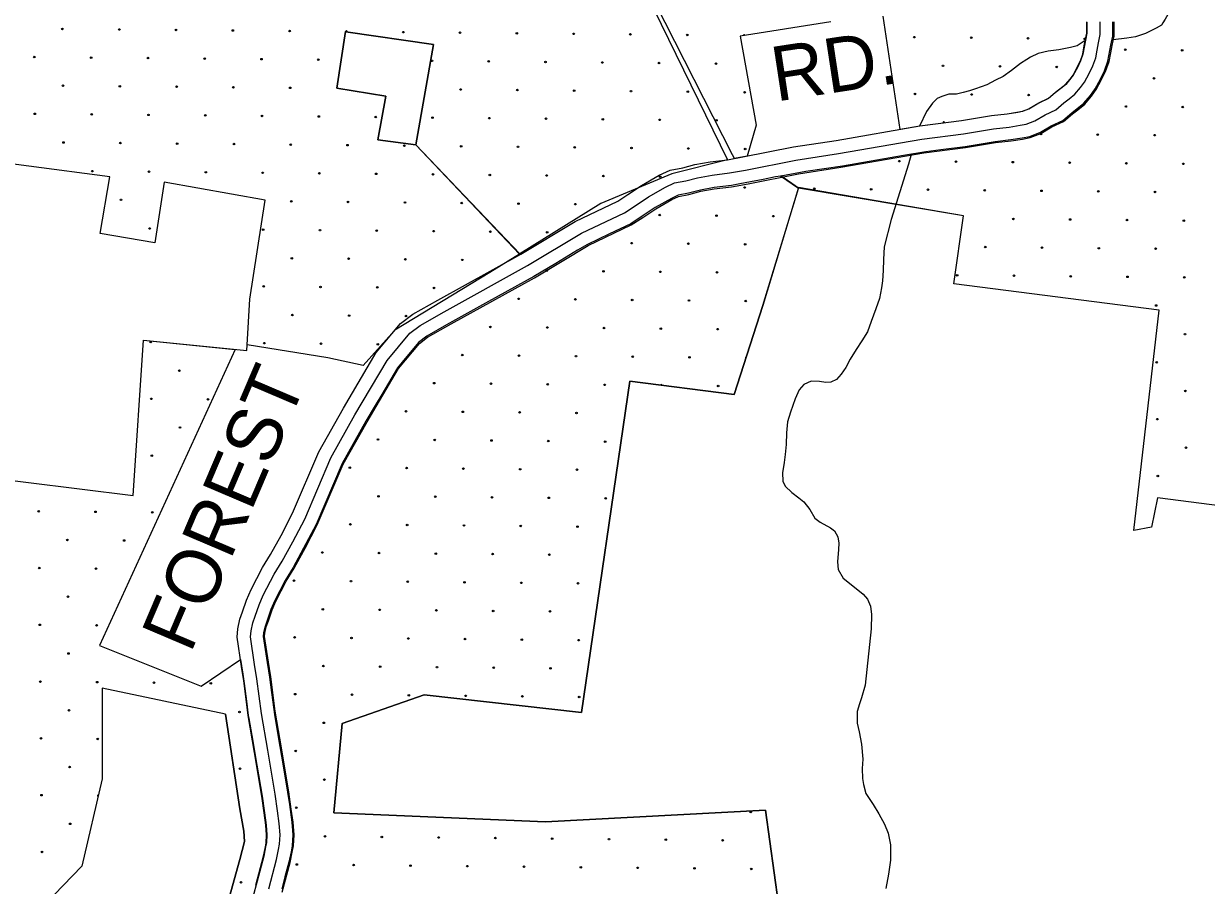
# Model space of a CAD drawing. Extents: x 1788175 to 1969470, y 584502 to 738744.
# Drawn here: x 1879633 to 1887640, y 618166 to 624002 of the extents above; entities that cross this region are included whole.
import ezdxf

# ---------------------------------------------------------------- set-up
doc = ezdxf.new("R2010")
doc.units = 0
for name, color, linetype in [('DESIGN - EROSION CONTROL - Devices', 7, 'Continuous'), ('DESIGN - ROW - Right-of-Way and Easement Labels', 7, 'Continuous'), ('DESIGN - SCRATCH - User 1', 7, 'Continuous'), ('DESIGN - TRANSPORTATION - Text', 7, 'Continuous'), ('SURVEY - DRAINAGE - Bridges', 7, 'Continuous'), ('SURVEY - TRANSPORTATION - Roads Text', 7, 'Continuous')]:
    doc.layers.add(name, color=color, linetype=linetype)

msp = doc.modelspace()

# ---------------------------------------------------------------- linework, layer by layer
at = {"layer": 'DESIGN - EROSION CONTROL - Devices'}
for centre in [(1879895.2, 623966.6), (1880279.8, 623962.8), (1880664.4, 623959.1), (1881048.9, 623955.4), (1881433.5, 623951.6), (1882202.6, 623944.2), (1882587.1, 623940.4), (1882971.7, 623936.7), (1883356.2, 623933), (1883740.8, 623929.2), (1884125.3, 623925.5), (1885663.5, 623910.6), (1886048.1, 623906.8), (1886432.7, 623903.1), (1886817.2, 623899.4), (1879704.8, 623776.2), (1880089.4, 623772.4), (1880473.9, 623768.7), (1887091.4, 623825.3), (1887476, 623821.6), (1880858.5, 623765), (1881243.1, 623761.2), (1881627.6, 623757.5), (1882396.7, 623750), (1882781.3, 623746.3), (1883165.8, 623742.6), (1883550.4, 623738.8), (1883934.9, 623735.1), (1884319.5, 623731.4), (1885857.7, 623716.4), (1886242.2, 623712.7), (1886626.8, 623709), (1887285.6, 623631.2), (1879899, 623582), (1880283.5, 623578.3), (1880668.1, 623574.6), (1881052.6, 623570.8), (1881437.2, 623567.1), (1882590.9, 623555.9), (1882975.4, 623552.2), (1883360, 623548.4), (1883744.5, 623544.7), (1884129.1, 623541), (1884513.6, 623537.2), (1885667.3, 623526), (1886051.8, 623522.3), (1886436.4, 623518.6), (1879708.6, 623391.6), (1880093.1, 623387.9), (1880477.7, 623384.2), (1880862.2, 623380.4), (1881246.8, 623376.7), (1881631.3, 623373), (1882015.9, 623369.2), (1887095.2, 623440.8), (1887479.7, 623437), (1882400.4, 623365.5), (1882785, 623361.8), (1883169.6, 623358), (1883554.1, 623354.3), (1883938.7, 623350.6), (1884323.2, 623346.8), (1886520.2, 623254.1), (1886904.8, 623250.3), (1887289.3, 623246.6), (1879902.7, 623197.5), (1880287.3, 623193.7), (1880671.8, 623190), (1881056.4, 623186.3), (1881440.9, 623182.5), (1881825.5, 623178.8), (1882210, 623175.1), (1882594.6, 623171.3), (1882979.1, 623167.6), (1883363.7, 623163.9), (1883748.2, 623160.1), (1884132.8, 623156.4), (1884517.4, 623152.7), (1885560.7, 623071.1), (1885945.2, 623067.4), (1886329.8, 623063.7), (1886714.3, 623059.9), (1887098.9, 623056.2), (1887483.5, 623052.5), (1880096.9, 623003.3), (1880481.4, 622999.6), (1880866, 622995.9), (1881250.5, 622992.1), (1881635.1, 622988.4), (1882019.6, 622984.7), (1882404.2, 622980.9), (1882788.7, 622977.2), (1883173.3, 622973.5), (1883557.8, 622969.7), (1883942.4, 622966), (1884514, 622892.4), (1880291, 622809.2), (1884985.7, 622884.5), (1885370.3, 622880.7), (1885754.8, 622877), (1886139.4, 622873.3), (1886523.9, 622869.5), (1886908.5, 622865.8), (1887293, 622862.1), (1881444.7, 622798), (1881829.2, 622794.3), (1882213.8, 622790.5), (1882598.3, 622786.8), (1882982.9, 622783.1), (1883367.4, 622779.3), (1883939, 622705.7), (1884323.6, 622702), (1884708.1, 622698.2), (1886333.5, 622679.1), (1886718.1, 622675.4), (1887102.6, 622671.6), (1887487.2, 622667.9), (1880485.1, 622615), (1881254.3, 622607.6), (1881638.8, 622603.8), (1882023.4, 622600.1), (1882407.9, 622596.4), (1882792.5, 622592.6), (1883177, 622588.9), (1883748.6, 622515.3), (1884133.2, 622511.5), (1884517.7, 622507.8), (1886143.1, 622488.7), (1886527.7, 622485), (1881448.4, 622413.4), (1881832.9, 622409.7), (1882217.5, 622406), (1886912.2, 622481.2), (1887296.8, 622477.5), (1882602.1, 622402.2), (1883173.7, 622328.6), (1883558.2, 622324.9), (1883942.8, 622321.1), (1884327.3, 622317.4), (1885952.7, 622298.3), (1886337.3, 622294.6), (1886721.8, 622290.8), (1887106.4, 622287.1), (1887490.9, 622283.4), (1881258, 622223), (1881642.5, 622219.3), (1882027.1, 622215.6), (1882411.6, 622211.8), (1882983.3, 622138.2), (1883367.8, 622134.5), (1883752.4, 622130.7), (1884136.9, 622127), (1884521.5, 622123.3), (1887300.5, 622093), (1881452.1, 622028.9), (1881836.7, 622025.2), (1882221.2, 622021.4), (1882792.8, 621947.8), (1883177.4, 621944), (1883561.9, 621940.3), (1883946.5, 621936.6), (1884331.1, 621932.8), (1880492.6, 621845.9), (1887494.7, 621898.8), (1881261.7, 621838.5), (1881646.3, 621834.7), (1882030.8, 621831), (1882602.4, 621757.4), (1882987, 621753.6), (1883371.5, 621749.9), (1883756.1, 621746.2), (1884140.6, 621742.4), (1887304.2, 621708.4), (1880686.8, 621651.8), (1882412, 621567), (1882796.6, 621563.2), (1883181.1, 621559.5), (1883565.7, 621555.8), (1884334.8, 621548.3), (1880496.3, 621461.4), (1880880.9, 621457.7), (1887498.4, 621514.3), (1882221.6, 621376.6), (1882606.2, 621372.8), (1882990.7, 621369.1), (1883375.3, 621365.4), (1887308, 621323.8), (1880690.5, 621267.2), (1882031.2, 621186.1), (1882415.8, 621182.4), (1882800.3, 621178.7), (1883184.9, 621174.9), (1883569.4, 621171.2), (1887502.1, 621129.7), (1880500.1, 621076.8), (1881840.8, 620995.7), (1882225.3, 620992), (1882609.9, 620988.3), (1882994.5, 620984.5), (1883379, 620980.8), (1887311.7, 620939.3), (1882034.9, 620801.6), (1882419.5, 620797.9), (1882804, 620794.1), (1883188.6, 620790.4), (1883573.2, 620786.7), (1879734.7, 620699.8), (1880119.3, 620696), (1880503.8, 620692.3), (1881844.5, 620611.2), (1882229.1, 620607.4), (1882613.6, 620603.7), (1882998.2, 620600), (1883382.7, 620596.2), (1879928.9, 620505.6), (1880313.4, 620501.9), (1881654.1, 620420.8), (1882038.7, 620417), (1882423.2, 620413.3), (1882807.8, 620409.6), (1883192.3, 620405.8), (1879738.4, 620315.2), (1880123, 620311.5), (1881463.7, 620230.4), (1881848.3, 620226.6), (1882232.8, 620222.9), (1882617.4, 620219.2), (1883001.9, 620215.4), (1883386.5, 620211.7), (1879932.6, 620121.1), (1881657.9, 620036.2), (1882042.4, 620032.5), (1882427, 620028.8), (1882811.5, 620025), (1883196.1, 620021.3), (1879742.2, 619930.6), (1880126.7, 619926.9), (1881467.4, 619845.8), (1881852, 619842.1), (1882236.5, 619838.3), (1882621.1, 619834.6), (1883005.7, 619830.9), (1883390.2, 619827.1), (1879936.3, 619736.5), (1881661.6, 619651.7), (1882046.1, 619647.9), (1882430.7, 619644.2), (1882815.2, 619640.5), (1883199.8, 619636.7), (1879745.9, 619546.1), (1880130.5, 619542.4), (1880515, 619538.6), (1880899.6, 619534.9), (1881471.2, 619461.3), (1881855.7, 619457.5), (1882240.3, 619453.8), (1882624.8, 619450.1), (1883009.4, 619446.3), (1883393.9, 619442.6), (1879940.1, 619351.9), (1881093.7, 619340.7), (1881665.3, 619267.1), (1879749.6, 619161.5), (1880134.2, 619157.8), (1881474.9, 619076.7), (1879943.8, 618967.4), (1881097.4, 618956.2), (1881669.1, 618882.6), (1879753.4, 618777), (1881478.6, 618692.2), (1884555.1, 618662.3), (1879947.5, 618582.8), (1881672.8, 618498), (1882057.3, 618494.3), (1882441.9, 618490.5), (1882826.4, 618486.8), (1883211, 618483.1), (1883595.6, 618479.3), (1883980.1, 618475.6), (1884364.7, 618471.9), (1879757.1, 618392.4), (1881482.4, 618307.6), (1881866.9, 618303.9), (1882251.5, 618300.1), (1882636, 618296.4), (1883020.6, 618292.7), (1883405.1, 618288.9), (1883789.7, 618285.2), (1884174.2, 618281.5), (1884558.8, 618277.7), (1881104.9, 618187.1)]:
    msp.add_circle(centre, 5.28, dxfattribs=at)
for centre, start, end in [((1881818, 623947.9), 335.46701, 178.95586), ((1884509.9, 623921.8), 16.41589, 181.5443), ((1885861.4, 623331.9), 332.3014, 222.19353), ((1884525.2, 621738.7), 92.99284, 231.64827), ((1883950.2, 621552), 3.73481, 161.68147), ((1880137.9, 618773.3), 78.47017, 255.4664)]:
    msp.add_arc(centre, 5.28, start, end, dxfattribs=at)
at = {"layer": 'DESIGN - SCRATCH - User 1'}
msp.add_line((1881815, 623946.9), (1881811, 623948.9), dxfattribs=at)
for points in [[(1887550.8, 627659.9), (1887359.4, 626282.5), (1888831.5, 625679.2), (1888819.1, 625335.1), (1888743.8, 624228.5), (1890152.5, 624073.5), (1890269, 624589.7), (1891707.7, 624450.7), (1891703.4, 624156.6), (1891255.7, 624104.8), (1891216.7, 623284.4), (1888640.7, 623270.1), (1888473.1, 621821.4), (1888579, 621793.4), (1888576.6, 621473.2), (1888250.9, 621523.4), (1888044.1, 620695.1), (1887308.8, 620789.7), (1887268.6, 620591.6), (1887148.6, 620569.6), (1887320.3, 622062.3), (1885929.7, 622239.3), (1885996.2, 622699.5), (1884878.5, 622889)], [(1883749.3, 624406.6), (1884398.4, 623079), (1884021.4, 622986.1), (1883539.3, 622785.1), (1882991.2, 622442.2)], [(1885097.2, 624015.3), (1884483.5, 623918.3), (1884591.2, 623314.9), (1884530.6, 623103.8), (1884445.5, 623087.7), (1884432.9, 623113), (1883782.8, 624393.2)], [(1884878.5, 622889), (1884759.8, 622970.9), (1884927.6, 623002.3), (1885177.3, 623039.3), (1885589.3, 623111.5), (1885741.8, 623137.2), (1885842.6, 623150), (1886007.3, 623171), (1886210.6, 623204.8), (1886316.3, 623216.7), (1886393.4, 623229.2), (1886443.9, 623238.8), (1886516.1, 623266.1), (1886589, 623309.8), (1886667.4, 623346.8), (1886728.7, 623399), (1886810.3, 623463.4), (1886855.9, 623516.2), (1886887.5, 623559.9), (1886923.1, 623626.7), (1886949.9, 623682.4), (1886973.5, 623748.5), (1886993.1, 623855.7), (1887006.6, 623918.4), (1887006.7, 624015.3)], [(1886831.7, 624012), (1886831.6, 623937.1), (1886804.5, 623795.5), (1886788.2, 623750), (1886767, 623705.9), (1886738.7, 623652.9), (1886688.4, 623590), (1886618.2, 623534.7), (1886571.7, 623495.2), (1886506.4, 623464.4), (1886439.5, 623424.2), (1886396.2, 623407.8), (1886292.5, 623390.1), (1886186.4, 623378.2), (1885981.9, 623344.2), (1885843.2, 623326.5), (1885699.8, 623308.3), (1885567.5, 623285.4), (1885452.5, 624053)], [(1881811, 623948.9), (1881752.6, 623564.7), (1882084.3, 623510.5), (1882030, 623216.3), (1882287.7, 623182.2)], [(1882991.2, 622442.2), (1882287.8, 623182.4), (1882406.4, 623860.4), (1881815, 623946.9)], [(1882287.7, 623182.2), (1882989.5, 622441.5), (1882789.3, 622316), (1882146.5, 621927.3), (1881932.3, 621686.1), (1881691.2, 621739.7), (1881145.2, 621827.4)], [(1879116.2, 623110.2), (1878946, 621247.3), (1879243.7, 621199.1), (1879281.4, 620940.9), (1880374.4, 620806.2), (1880443.6, 621858.7), (1881064.7, 621796)], [(1881145.2, 621827.4), (1881163.3, 622136.3), (1881268.1, 622806.6), (1880584.8, 622929.1), (1880520.3, 622516.9), (1880150.7, 622581.2), (1880215.1, 622965.4), (1879116.2, 623110.2)], [(1884878.5, 622884.9), (1884756.8, 622970.3), (1884723.7, 622963.7), (1884640, 622947.1), (1884553, 622929.8), (1884481, 622916.3), (1884424.6, 622905.9), (1884306.6, 622892), (1884215, 622875.2), (1884134.9, 622853.2), (1884064.1, 622840.5), (1884017.7, 622818.8), (1883908.9, 622755.9), (1883819.2, 622697.4), (1883742.4, 622646.2), (1883599.5, 622578.3), (1883450.7, 622507.5), (1883383.2, 622467), (1883236, 622378.5), (1883086.9, 622289), (1882780.2, 622119.4), (1882596.3, 622017.7), (1882495.2, 621961.3), (1882363.2, 621885.7), (1882305.6, 621842.9), (1882215.9, 621734.3), (1882164.4, 621672), (1882057.3, 621491.4), (1882012.4, 621415.7), (1881950, 621310.6), (1881788.6, 621023.5), (1881612.8, 620610.7), (1881457.2, 620318.3), (1881403.5, 620230.9), (1881332.4, 620094.6), (1881306.8, 620034.5), (1881267.2, 619919.7), (1881257.4, 619875.5), (1881254.9, 619851.2), (1881281, 619676.2), (1881297, 619577.2), (1881310.3, 619472.6), (1881330.2, 619323), (1881356.5, 619172.6), (1881379.2, 619040.5), (1881401.2, 618908.6), (1881419.9, 618797.4), (1881431.6, 618712.9), (1881448.1, 618593.5), (1881454.7, 618508.9), (1881449.9, 618434.4), (1881443.1, 618393.5), (1881428, 618322.4), (1881401.9, 618223.5), (1881380.8, 618143.4)], [(1884271.1, 616538.1), (1884376.9, 617309.7), (1884531.6, 618000), (1884743.5, 618039.9), (1884656.3, 618676.3), (1883165.4, 618597.2), (1881732.7, 618658.1), (1881789.3, 619262.4), (1882345.1, 619456.2), (1883410.1, 619337.4), (1883736.6, 621580.4), (1884443.9, 621489.9), (1884636.5, 622094.1), (1884878.5, 622884.9)], [(1881064.7, 621796), (1880146.6, 619790.6), (1880834.4, 619515.7), (1881101, 619696.9), (1881116.7, 619596.1), (1881126.1, 619533.8), (1881141.5, 619412.7), (1881153.5, 619317.5), (1881157.1, 619297), (1881184.1, 619142.3), (1881211.7, 618981), (1881246.8, 618770.9), (1881262.5, 618658.1), (1881274, 618574.8), (1881279.2, 618507.7), (1881275.9, 618454.5), (1881271.1, 618426.2), (1881257.7, 618362.9), (1881213.3, 618194.6), (1881156, 617977.6)], [(1880998.9, 619325.2), (1880164.9, 619501.6), (1880164.2, 618887.3), (1880027.6, 618297.1), (1879775.5, 618037.1), (1879457.5, 617839.2), (1879393.2, 617547.1), (1879219.6, 617571.2)], [(1880840.6, 616855.7), (1880763.2, 616873.5), (1880671.9, 616883.9), (1881025.1, 618082.4), (1881096.6, 618341.6), (1881127.9, 618462.2), (1881123.4, 618533.7), (1881096.6, 618685.6), (1880998.9, 619325.2)]]:
    msp.add_lwpolyline(points, dxfattribs=at)
at = {"layer": 'DESIGN - TRANSPORTATION - Text'}
for points in [[(1887439.3, 624224.6), (1887423.7, 624188.4), (1887418.6, 624136.6), (1887387.5, 624079.6), (1887361.6, 624033), (1887346, 624007.1), (1887335.7, 623991.5), (1887299.4, 623970.8), (1887226.9, 623934.6), (1887159.6, 623913.8), (1887102.6, 623903.5), (1887009.3, 623893.1)], [(1886812.5, 623882.8), (1886765.9, 623851.7), (1886719.3, 623841.3), (1886641.6, 623825.8), (1886605.3, 623820.6), (1886569.1, 623815.4), (1886501.7, 623799.9), (1886449.9, 623774), (1886424, 623758.4), (1886382.6, 623732.5), (1886320.4, 623685.9), (1886263.5, 623644.5), (1886211.7, 623618.6), (1886154.7, 623587.5), (1886077, 623561.6), (1886035.5, 623546.1), (1885994.1, 623535.7), (1885947.5, 623525.3), (1885895.7, 623525.3), (1885849.1, 623509.8), (1885818, 623494.3), (1885786.9, 623463.2), (1885745.5, 623406.2), (1885698.8, 623307.8)], [(1885641.3, 623116.3), (1885624.1, 623049.8), (1885505.8, 622675.6), (1885457.7, 622491.5), (1885453.6, 622405.4), (1885451.5, 622329.4), (1885447.4, 622259.3), (1885441.4, 622213.3), (1885427.3, 622141.3), (1885403.3, 622071.2), (1885371.2, 621985.2), (1885345.2, 621915.2), (1885307.1, 621853.1), (1885269.1, 621795.1), (1885229, 621729.1), (1885199, 621673.1), (1885167, 621629.1), (1885135, 621591), (1885097, 621575), (1885063, 621571), (1885021, 621579.1), (1884965, 621581.1), (1884915, 621559.1), (1884883, 621523.1), (1884855, 621461), (1884824.9, 621371), (1884804.8, 621304.9), (1884796.8, 621230.9), (1884794.7, 621152.9), (1884788.6, 621084.8), (1884782.6, 621030.8), (1884770.5, 620960.8), (1884772.5, 620902.7), (1884788.4, 620868.7), (1884834.4, 620826.7), (1884880.3, 620790.6), (1884914.3, 620764.6), (1884956.2, 620712.6), (1884990.1, 620652.5), (1885026.1, 620626.5), (1885096, 620588.5), (1885122, 620566.5), (1885146, 620526.4), (1885151.9, 620484.4), (1885149.9, 620440.4), (1885143.8, 620356.3), (1885147.8, 620304.3), (1885181.7, 620246.3), (1885247.6, 620194.2), (1885317.5, 620138.2), (1885345.5, 620104.1), (1885365.4, 620056.1), (1885373.4, 620000.1), (1885371.3, 619904), (1885328.9, 619521.8), (1885304.9, 619435.8), (1885290.8, 619395.8), (1885276.8, 619343.7), (1885276.7, 619263.7), (1885288.7, 619205.7), (1885304.6, 619121.6)], [(1885304.6, 619121.6), (1885314.5, 619021.5), (1885310.4, 618957.5), (1885312.4, 618889.5), (1885318.3, 618849.4), (1885334.3, 618787.4), (1885384.2, 618713.4), (1885422.1, 618651.3), (1885462, 618581.3), (1885485.9, 618519.2), (1885501.9, 618441.2), (1885501.8, 618337.1), (1885487.7, 618243.1), (1885469.6, 618145)]]:
    msp.add_lwpolyline(points, dxfattribs=at)
at = {"layer": 'SURVEY - DRAINAGE - Bridges'}
for points in [[(1881815, 623946.9), (1882406.4, 623860.4), (1882287.7, 623182.2), (1882030, 623216.3), (1882084.3, 623510.5), (1881752.6, 623564.7), (1881811, 623948.9)], [(1879116.2, 623112.2), (1878946, 621247.3), (1879243.7, 621199.1), (1879281.4, 620940.9), (1880374.4, 620806.2), (1880443.6, 621858.7), (1881142.9, 621788.2), (1881163.3, 622136.3), (1881268.1, 622806.6), (1880584.8, 622929.1), (1880520.3, 622516.9), (1880150.7, 622581.2), (1880215.1, 622965.4), (1879116.2, 623110.2)], [(1888044.1, 620695.1), (1887308.8, 620789.7), (1887268.6, 620591.6), (1887148.6, 620569.6), (1887320.3, 622062.3), (1885929.7, 622239.3), (1885996.2, 622699.5), (1884879.3, 622892.3), (1884636.5, 622094.1), (1884443.9, 621489.9), (1883736.6, 621580.4), (1883410.1, 619337.4), (1882345.1, 619456.2), (1881789.3, 619262.4), (1881732.7, 618658.1), (1883165.4, 618597.2), (1884656.3, 618676.3), (1884743.5, 618039.9), (1884531.6, 618000), (1884376.9, 617309.7), (1884271.1, 616538.1)], [(1880998.9, 619325.2), (1880164.9, 619501.6), (1880164.2, 618887.3), (1880027.6, 618297.1), (1879775.5, 618037.1), (1879457.5, 617839.2), (1879393.2, 617547.1), (1879237, 617568.8)], [(1880998.9, 619325.2), (1881096.6, 618685.6), (1881123.4, 618533.7), (1881127.9, 618462.2), (1881096.6, 618341.6), (1881025.1, 618082.4), (1880671.9, 616883.9), (1880763.2, 616873.5), (1880840.6, 616855.7)]]:
    msp.add_lwpolyline(points, dxfattribs=at)
at = {"layer": 'SURVEY - TRANSPORTATION - Roads Text'}
for points in [[(1881204.5, 618166.8), (1881256.3, 618363.2), (1881269.7, 618426.4), (1881274.5, 618454.7), (1881277.8, 618507.7), (1881272.6, 618574.6), (1881261.1, 618657.9), (1881245.4, 618770.7), (1881196.1, 619065.4), (1881152.1, 619317.3), (1881122.4, 619552), (1881106.7, 619649.1), (1881077.2, 619847), (1881082.9, 619903.6), (1881097.3, 619968.1), (1881115, 620018.8), (1881142, 620097.7), (1881172.8, 620170), (1881250, 620318), (1881304.5, 620406.8), (1881375.1, 620536), (1881453.1, 620686.1), (1881630.1, 621101.5), (1881797.3, 621398.8), (1882019.7, 621773.9), (1882183.3, 621971.8), (1882266.4, 622033.5), (1882435.7, 622130.5), (1882998.8, 622441.8), (1883367.2, 622663.1), (1883655.2, 622800.1), (1883722.1, 622844.7), (1883816.5, 622906.3), (1883936, 622975.4), (1884010.4, 623010.1), (1884095.9, 623025.4), (1884175.7, 623047.3), (1884280.4, 623066.5), (1884398.2, 623080.4), (1884502.7, 623099.7), (1884845.9, 623167.8), (1885134.8, 623211.8), (1885699.5, 623309.7), (1885981.7, 623345.6), (1886186.2, 623379.6), (1886292.3, 623391.5), (1886362.9, 623402.9), (1886395.8, 623409.2), (1886438.8, 623425.5), (1886505.8, 623465.6), (1886570.9, 623496.4), (1886617.3, 623535.8), (1886654.4, 623564.7), (1886687.4, 623591.1), (1886717.4, 623625.8), (1886737.5, 623653.6), (1886765.7, 623706.5), (1886786.9, 623750.5), (1886803.1, 623795.8), (1886811.5, 623837.7), (1886819.7, 623888.3), (1886830.2, 623937.3), (1886830.3, 624013.7)], [(1881292.2, 618143.6), (1881344.6, 618342.2), (1881358.9, 618409.5), (1881364.7, 618444.3), (1881368.8, 618508.3), (1881362.9, 618584.3), (1881351, 618670.4), (1881335.1, 618784.5), (1881285.5, 619080.7), (1881241.9, 619330.8), (1881212.2, 619565), (1881196.3, 619663), (1881168.6, 619849.1), (1881172.6, 619889.2), (1881184.7, 619943.2), (1881200.7, 619989.2), (1881226.8, 620065.2), (1881254.8, 620131.2), (1881328.9, 620273.3), (1881383, 620361.3), (1881455.1, 620493.3), (1881535.2, 620647.3), (1881711.6, 621061.4), (1881875.8, 621353.5), (1882094.1, 621721.5), (1882246.2, 621905.5), (1882316.2, 621957.5), (1882480.2, 622051.4), (1883044.1, 622363.2), (1883410.1, 622583.1), (1883700, 622721), (1883772, 622769), (1883864, 622828.9), (1883978, 622894.9), (1884038, 622922.9), (1884116, 622936.8), (1884195.9, 622958.8), (1884293.9, 622976.7), (1884411.8, 622990.7), (1884519.7, 623010.6), (1884861.5, 623078.4), (1885149.4, 623122.3), (1885713, 623220), (1885994.8, 623255.8), (1886198.7, 623289.7), (1886304.7, 623301.6), (1886378.6, 623313.6), (1886420.6, 623321.6), (1886478.6, 623343.5), (1886548.5, 623385.5), (1886620.5, 623419.5), (1886674.5, 623465.5), (1886710.6, 623493.5), (1886750.6, 623525.4), (1886788.6, 623569.4), (1886814.6, 623605.4), (1886846.7, 623665.5), (1886870.7, 623715.5), (1886890.7, 623771.5), (1886900.8, 623821.5), (1886908.9, 623871.5), (1886920.9, 623927.5), (1886921, 624013.6)], [(1881383.4, 618119.6), (1881436.3, 618320.4), (1881451.5, 618391.9), (1881458.5, 618433.5), (1881463.3, 618509), (1881456.6, 618594.5), (1881444.4, 618683.3), (1881428.3, 618798.7), (1881378.5, 619096.5), (1881335.1, 619344.9), (1881305.5, 619578.4), (1881289.5, 619677.5), (1881263.6, 619851.4), (1881265.8, 619874.1), (1881275.5, 619917.3), (1881289.8, 619958.4), (1881314.9, 620031.4), (1881340.1, 620090.9), (1881411, 620226.7), (1881464.6, 620314), (1881538.3, 620448.9), (1881620.6, 620607), (1881796.3, 621019.7), (1881957.5, 621306.3), (1882171.4, 621667.1), (1882311.6, 621836.6), (1882367.9, 621878.5), (1882526.4, 621969.3), (1883091.2, 622281.5), (1883454.7, 622499.9), (1883746.7, 622638.8), (1883823.9, 622690.2), (1883913.4, 622748.6), (1884021.6, 622811.2), (1884066.7, 622832.2), (1884136.8, 622844.8), (1884216.9, 622866.8), (1884307.9, 622883.5), (1884425.9, 622897.4), (1884537.5, 622918), (1884877.8, 622985.5), (1885164.5, 623029.2), (1885727, 623126.7), (1886008.5, 623162.5), (1886211.7, 623196.3), (1886317.5, 623208.2), (1886394.9, 623220.7), (1886446.3, 623230.5), (1886519.8, 623258.3), (1886593, 623302.2), (1886672.1, 623339.6), (1886734.1, 623392.3), (1886768.9, 623419.4), (1886816.2, 623457.2), (1886862.6, 623510.9), (1886894.8, 623555.4), (1886930.8, 623622.8), (1886957.8, 623679.1), (1886981.8, 623746.2), (1886993.6, 623804.7), (1887001.6, 623854.1), (1887015.2, 623917.5), (1887015.3, 624013.5)]]:
    msp.add_lwpolyline(points, dxfattribs=at)

# ---------------------------------------------------------------- texts
at = {"layer": 'DESIGN - ROW - Right-of-Way and Easement Labels'}
for s, rotation, p in [('RD.', 8.6596, (1884726.2, 623473.9)), ('FOREST', 66.93106, (1880762.6, 619731.2))]:
    msp.add_text(s, height=370, rotation=rotation, dxfattribs=at).set_placement(p)

doc.saveas('drawing.dxf')
